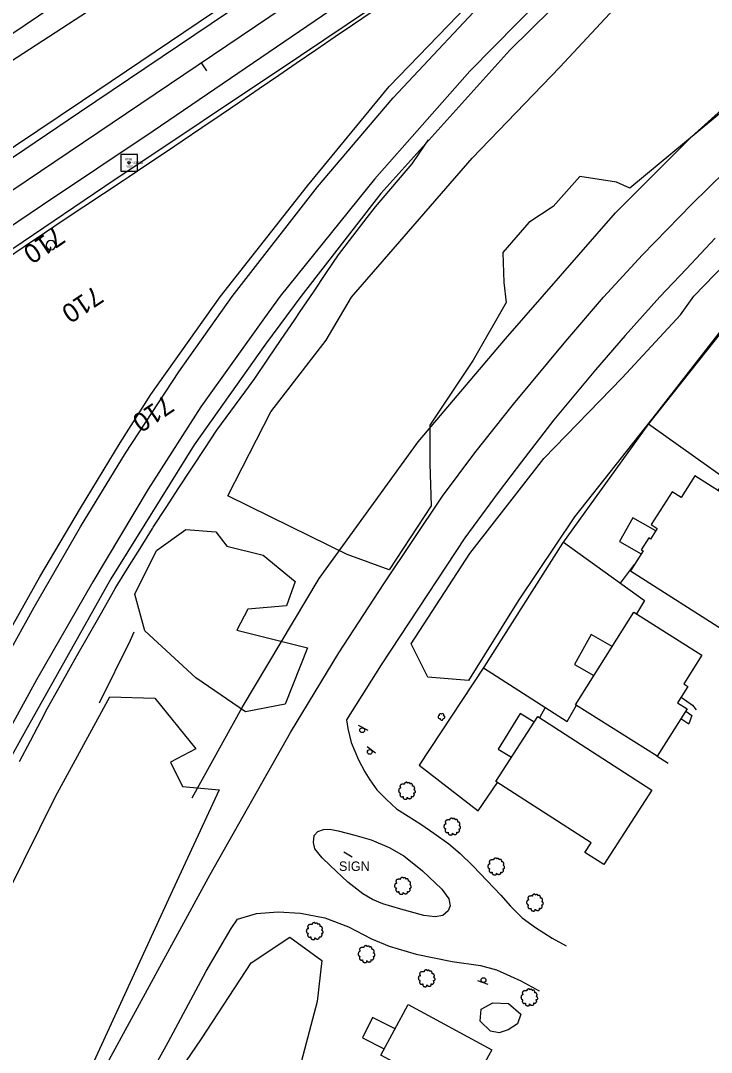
# Model space of a CAD drawing. Extents: x 1901471 to 1963503, y 756461 to 799997.
# Drawn here: x 1912594.7 to 1912888, y 761779.5 to 762217.3 of the extents above; entities that cross this region are included whole.
import ezdxf

# ---------------------------------------------------------------- set-up
doc = ezdxf.new("R2010")
doc.units = 0
for name, color, linetype in [('Default', 7, 'Continuous'), ('RD_DTM_BkLn1', 7, 'Continuous'), ('RD_EX_Bldg', 7, 'Continuous'), ('RD_EX_BldgApp', 7, 'Continuous'), ('RD_EX_Conc', 7, 'Continuous'), ('RD_EX_Driveway', 7, 'Continuous'), ('RD_EX_Fence_Other', 7, 'Continuous'), ('RD_EX_Road', 7, 'Continuous'), ('RD_EX_Road_txCode', 7, 'Continuous'), ('RD_EX_UT', 7, 'Continuous'), ('RD_EX_VEG', 7, 'Continuous'), ('RD_HC_Cl', 7, 'Continuous'), ('RD_HC_Data_Tic', 7, 'Continuous'), ('RD_HC_Survey', 7, 'Continuous'), ('RD_HC_TX_Sta50', 7, 'Continuous'), ('RD_HC_txCode', 7, 'Continuous'), ('RD_SMD_Locator', 7, 'Continuous')]:
    doc.layers.add(name, color=color, linetype=linetype)

# ---------------------------------------------------------------- blocks, each defined once
blk = doc.blocks.new('T2')
at = {"layer": 'RD_EX_VEG'}
for points in [[(0.05, 7.21), (-0.25, 7.24), (-0.57, 7.14), (-0.82, 7.04), (-1.05, 6.96), (-1.27, 6.86), (-1.57, 6.69), (-1.8, 6.49), (-1.92, 6.24), (-1.97, 6.01), (-2.02, 5.74), (-2.02, 5.56), (-2.15, 5.54), (-2.3, 5.56), (-2.55, 5.64), (-2.8, 5.64), (-3.05, 5.64), (-3.4, 5.61), (-3.75, 5.61), (-4.02, 5.56), (-4.35, 5.51), (-4.72, 5.39), (-5.07, 5.26), (-5.37, 5.01), (-5.62, 4.54), (-5.75, 4.19), (-5.9, 3.94), (-5.75, 3.49), (-5.57, 3.14), (-5.55, 2.94), (-5.47, 2.52), (-5.37, 2.29), (-5.25, 2.09), (-5.32, 2.07), (-5.7, 2.02), (-6, 1.92), (-6.42, 1.69), (-6.64, 1.47), (-6.74, 1.14), (-6.77, 0.79), (-6.87, 0.59), (-6.94, 0.32), (-6.97, 0.24), (-7.02, -0.08), (-6.92, -0.53), (-6.89, -0.88), (-6.77, -1.11), (-6.62, -1.28), (-6.44, -1.53), (-6.05, -1.76), (-5.72, -1.86), (-5.52, -1.88), (-5.7, -2.38), (-5.75, -2.73), (-5.87, -3.13), (-5.87, -3.21), (-5.92, -3.68), (-5.77, -4.01), (-5.7, -4.38), (-5.52, -4.61), (-5.25, -4.91), (-4.92, -5.13), (-4.42, -5.26), (-4.02, -5.23), (-3.45, -5.06), (-3.2, -4.98), (-3.22, -5.16), (-3.2, -5.53), (-3.2, -5.96), (-3.05, -6.28), (-2.95, -6.56), (-2.8, -6.81), (-2.47, -7.03), (-2.07, -7.11), (-1.65, -7.26), (-1.2, -7.33), (-0.7, -7.36), (-0.1, -7.21), (0.18, -7.08), (0.28, -6.91), (0.48, -6.53), (0.43, -6.31), (0.45, -5.71), (0.55, -5.88), (0.73, -6.23), (1.23, -6.53), (1.63, -6.71), (2.1, -6.86), (2.4, -6.93), (2.88, -6.86), (3.25, -6.78), (3.63, -6.66), (3.93, -6.38), (4.1, -6.11), (4.15, -5.83), (4.23, -5.46), (4.28, -5.28)], [(4.28, -5.28), (4.2, -5.11), (4.15, -4.86), (4.23, -4.88), (4.4, -4.93), (4.68, -5.06), (4.9, -5.13), (5.23, -5.11), (5.5, -5.01), (5.95, -4.73), (6.22, -4.26), (6.5, -3.86), (6.57, -3.53), (6.52, -3.31), (6.5, -2.81), (6.3, -2.56), (6.25, -2.43), (6.15, -2.03), (6.22, -1.98), (6.5, -1.93), (6.87, -1.81), (7.15, -1.68), (7.37, -1.51), (7.45, -1.28), (7.42, -0.88), (7.47, -0.48), (7.4, -0.33), (7.3, -0.18), (7.22, 0.02), (7.07, 0.17), (6.97, 0.32), (6.87, 0.42), (6.75, 0.57), (6.57, 0.69), (6.42, 0.74), (6.37, 0.89), (6.52, 1.09), (6.57, 1.19), (6.6, 1.42), (6.82, 1.77), (6.87, 2.17), (6.82, 2.59), (6.77, 2.87), (6.62, 3.14), (6.42, 3.39), (6.3, 3.56), (6.12, 3.69), (5.8, 3.81), (5.55, 3.86), (5.2, 3.86), (5, 3.91), (5.03, 3.96), (5.03, 4.11), (5.03, 4.39), (4.95, 4.84), (4.8, 5.34), (4.8, 5.36), (4.7, 5.61), (4.48, 5.81), (4.3, 5.91), (4.1, 6.04), (3.85, 6.06), (3.55, 6.06), (3.28, 6.01), (3.08, 5.91), (2.9, 5.79), (2.83, 5.94), (2.73, 6.24), (2.68, 6.39), (2.53, 6.56), (2.3, 6.76), (1.85, 6.89), (1.23, 6.81), (0.93, 6.61), (0.78, 6.44), (0.73, 6.56), (0.53, 6.76), (0.43, 6.94), (0.25, 7.06), (0.1, 7.16), (0, 7.21)]]:
    blk.add_spline(points, degree=3, dxfattribs=at)
blk = doc.blocks.new('SB2')
at = {"layer": 'RD_EX_VEG'}
for centre, radius, start, end in [((-1.56, -0.16), 1.26, 96.45179, 294.73401), ((-0.72, 1.55), 1.08, 34.97629, 204.75602), ((1.05, 1.7), 0.995, 308.76261, 152.04674), ((1.84, -0.28), 1.22, 256.56668, 98.10463), ((0.25, -1.6), 1.32, 166.88266, 5.75893)]:
    blk.add_arc(centre, radius, start, end, dxfattribs=at)
blk = doc.blocks.new('OP')
at = {"layer": 'Default'}
for start, end in [(90, 270), (270, 90)]:
    blk.add_arc((0, 0), 0.127, start, end, dxfattribs=at)
blk = doc.blocks.new('SIGN')
at = {"layer": 'RD_EX_BldgApp'}
blk.add_line((-4.52, -2.02), (4.48, -2.02), dxfattribs=at)
blk.add_circle((0, 0), 2, dxfattribs=at)

msp = doc.modelspace()

# ---------------------------------------------------------------- linework, layer by layer
at = {"layer": 'RD_DTM_BkLn1'}
for points in [[(1912588.32, 762116.06), (1912596.6, 762121.67), (1912604.88, 762127.27), (1912613.16, 762132.88), (1912613.27, 762132.96), (1912621.6, 762138.47), (1912629.94, 762143.99), (1912638.28, 762149.51), (1912640.41, 762150.92), (1912648.72, 762156.48), (1912657.03, 762162.04), (1912663.34, 762166.27), (1912671.61, 762171.89), (1912679.87, 762177.52), (1912687.78, 762182.9), (1912696.03, 762188.54), (1912704.29, 762194.18), (1912711.74, 762199.26), (1912720, 762204.9), (1912728.26, 762210.53), (1912735.66, 762215.57), (1912743.98, 762221.13)], [(1912594.26, 761902.87), (1912598.91, 761911.72), (1912603.57, 761920.57), (1912606.18, 761925.53), (1912611.05, 761934.26), (1912615.92, 761942.99), (1912618.55, 761947.7), (1912623.51, 761956.38), (1912628.48, 761965.06), (1912633.44, 761973.74), (1912634.92, 761976.32), (1912640.17, 761984.82), (1912645.43, 761993.33), (1912650.69, 762001.84), (1912650.97, 762002.3), (1912656.46, 762010.66), (1912661.95, 762019.02), (1912667.43, 762027.38), (1912672.92, 762035.74), (1912678.02, 762043.51), (1912683.94, 762051.57), (1912689.86, 762059.63), (1912694.1, 762065.41), (1912699.73, 762073.68), (1912705.36, 762081.95), (1912710.99, 762090.21), (1912713.46, 762093.84), (1912719.05, 762102.13), (1912724.64, 762110.42), (1912729.69, 762117.92), (1912735.79, 762125.84), (1912741.89, 762133.77), (1912745.4, 762138.34), (1912751.89, 762145.95), (1912758.38, 762153.56), (1912760.96, 762156.59), (1912766.67, 762164.8), (1912767.95, 762166.65)]]:
    msp.add_lwpolyline(points, dxfattribs=at)
at = {"layer": 'RD_EX_Bldg'}
for points in [[(1912908.6, 761975.22), (1912900.97, 761980.06), (1912907.01, 761989.58), (1912901.8, 761992.88), (1912909.94, 762005.7), (1912880.97, 762024.09), (1912875.15, 762014.93), (1912871.33, 762017.36), (1912862.47, 762003.42), (1912865, 762001.81), (1912862.12, 761997.28), (1912861.36, 761997.76), (1912858.19, 761992.77), (1912858.94, 761992.29), (1912853.59, 761983.86), (1912895.43, 761957.29)], [(1912855.05, 761966.26), (1912883.92, 761948.04), (1912876.21, 761935.81), (1912878.01, 761934.68), (1912873.64, 761927.76), (1912877.65, 761925.23), (1912864.98, 761905.14), (1912830.3, 761927.02)], [(1912814.23, 761921.99), (1912862.68, 761890.76), (1912842.3, 761859.15), (1912834.31, 761864.3), (1912836.91, 761868.33), (1912796.45, 761894.41)]]:
    msp.add_lwpolyline(points, close=True, dxfattribs=at)
for points in [[(1912731.89, 761864.53), (1912735.47, 761862.42)], [(1912786.08, 761757.48), (1912747.65, 761778.36), (1912759.31, 761799.82)], [(1912759.31, 761799.82), (1912794.77, 761780.55), (1912791.12, 761773.84), (1912794.7, 761771.89)]]:
    msp.add_lwpolyline(points, dxfattribs=at)
at = {"layer": 'RD_EX_BldgApp'}
msp.add_lwpolyline([(1912812.74, 761919.67), (1912806.79, 761923.29), (1912797.52, 761908.08), (1912803.08, 761904.69)], dxfattribs=at)
at = {"layer": 'RD_EX_Conc'}
for points in [[(1912864.38, 762000.83), (1912854.66, 762006.33), (1912848.97, 761996.28), (1912858.17, 761991.07)], [(1912845.89, 761951.73), (1912837, 761956.77), (1912829.81, 761944.09), (1912838.1, 761939.39)], [(1912875.14, 761930.14), (1912879.95, 761926.86), (1912881.47, 761924.83)], [(1912877.06, 761924.29), (1912879.69, 761922.36), (1912878.34, 761918.88)], [(1912753.71, 761789.52), (1912744.16, 761794.3), (1912739.82, 761785.63), (1912749.08, 761781)]]:
    msp.add_lwpolyline(points, dxfattribs=at)
at = {"layer": 'RD_EX_Driveway'}
for points in [[(1912875.04, 761921.09), (1912878.36, 761918.87)], [(1912864.98, 761905.14), (1912869.69, 761902.25)]]:
    msp.add_lwpolyline(points, dxfattribs=at)
at = {"layer": 'RD_EX_Fence_Other'}
for points in [[(1912151.71, 761913.27), (1912211.45, 761952.38), (1912318.46, 762023.28), (1912425.71, 762092.98), (1912520.15, 762154.57), (1912587.6, 762198.18), (1912735.29, 762294.13), (1912856.24, 762372.62), (1912963.93, 762442.98), (1913098.83, 762530.32), (1913193.96, 762591.14), (1913287.69, 762651.73), (1913327.7, 762677.49), (1913368.3, 762703.46), (1913405.77, 762728.21), (1913441.32, 762752.52), (1913508.24, 762797.39)], [(1912667.5, 761887.43), (1912688.79, 761925.89), (1912721.48, 761980.62), (1912763.5, 762038.58), (1912800.59, 762082.32), (1912831.63, 762117.89), (1912847.28, 762135.68), (1912879.56, 762168.02), (1912904.97, 762190.96), (1913057.29, 762306.13), (1913096.62, 762334.22), (1913156.62, 762374.76), (1913206.99, 762408.37), (1913295.28, 762468.97), (1913371.63, 762520.18), (1913441.45, 762567.14), (1913480.68, 762594.4), (1913520.79, 762621.3)], [(1912903.21, 762099.01), (1912861.31, 762046.15), (1912824.82, 761995.51), (1912791.35, 761942.93), (1912763.92, 761901.37), (1912788.97, 761881.93), (1912797.18, 761893.94)], [(1912861.31, 762046.15), (1912894.13, 762022.83), (1912890.76, 762017.87)], [(1912825.15, 761995.97), (1912859.58, 761971.22), (1912856.19, 761965.53)], [(1912849.36, 761978.57), (1912855.29, 761986.53)], [(1912628.2, 761927.84), (1912641.44, 761954.45), (1912642.89, 761957.96)], [(1912791.18, 761942.68), (1912826.76, 761919.83), (1912830.7, 761926.77)], [(1912817.34, 761925.88), (1912815.07, 761921.45)], [(1912817.34, 761925.88), (1912815.07, 761921.45)], [(1912817.34, 761925.88), (1912815.07, 761921.45)], [(1912817.34, 761925.88), (1912815.07, 761921.45)]]:
    msp.add_lwpolyline(points, dxfattribs=at)
at = {"layer": 'RD_EX_Road'}
for points in [[(1912051.49, 761800.17), (1912144.99, 761863.03), (1912227.2, 761918.52), (1912339.14, 761993.53), (1912440.4, 762061.85), (1912497.15, 762100.42), (1912620.95, 762183.34), (1912719.57, 762249.97), (1912832.37, 762326.84), (1912958.2, 762411.16), (1913057.75, 762478.26), (1913160.09, 762547.22), (1913253.59, 762610.6), (1913300.11, 762641.65), (1913326.89, 762660.25), (1913384.05, 762698.33), (1913461.78, 762750.7), (1913545.95, 762807.95)], [(1913587.61, 762789.65), (1913498.2, 762726.83), (1913412.81, 762666.61), (1913337.52, 762613.37), (1913299.64, 762586.88), (1913247.54, 762550.48), (1913143.11, 762477.56), (1913037.52, 762403.95), (1912980.07, 762362.55), (1912916.57, 762314.52), (1912861.91, 762270.09), (1912825.86, 762236.95), (1912785.39, 762195.78), (1912744.92, 762149.96), (1912704.94, 762100.43), (1912698.33, 762091.22), (1912671.25, 762053.36), (1912648.9, 762018.49), (1912625.44, 761979.21), (1912601.51, 761937.58), (1912575.22, 761889.8), (1912536.18, 761819.2), (1912511.15, 761773.7)], [(1912052.05, 761796.01), (1912052.8, 761796.52), (1912081.36, 761815.71), (1912119.48, 761841.65), (1912176.1, 761879.59), (1912225.57, 761912.93), (1912291.24, 761957.18), (1912333.7, 761985.8), (1912394.9, 762027.18), (1912447.95, 762062.56), (1912503.16, 762100.18), (1912554.43, 762134.38), (1912619.79, 762178.45), (1912682.59, 762220.78), (1912756.55, 762270.67), (1912825.63, 762317.19), (1912919.83, 762381.04), (1913005.19, 762438.37), (1913070.08, 762481.86), (1913138.23, 762528.26), (1913226.14, 762587.81), (1913299.87, 762637.35), (1913405.49, 762708.35), (1913506.74, 762776.93)], [(1913524.52, 762735.89), (1913475.72, 762701.56), (1913384.4, 762636.99), (1913299.41, 762575.83), (1913192.88, 762502.21), (1913051.47, 762404.18), (1912997.74, 762366.15), (1912940.29, 762324.52), (1912881.68, 762279.05), (1912846.33, 762248.11), (1912802.37, 762204.73), (1912747.71, 762143.91), (1912713.7, 762100.19), (1912698.75, 762080.01), (1912668.36, 762037.28), (1912632.98, 761980.36), (1912596.86, 761915.96), (1912554.01, 761839.1), (1912516.14, 761769.97)], [(1912576.79, 761925.96), (1912600.54, 761968.39), (1912620.19, 762002.51), (1912639.19, 762033.71), (1912661.87, 762068.26), (1912684.54, 762100.22), (1912720.73, 762146.82), (1912752.83, 762184.5), (1912797.72, 762232.53), (1912852.61, 762283.47), (1912878.66, 762305.1), (1912938.67, 762351.73), (1912996.58, 762394.64), (1913061.24, 762440.93), (1913058.45, 762445.23), (1912971.69, 762386.73), (1912859.12, 762310.79), (1912776.55, 762255.55), (1912732.59, 762226.02), (1912650.95, 762170.43), (1912603.97, 762139.03), (1912546.34, 762100.11)], [(1912580.1, 761940.88), (1912602.93, 761981.26), (1912620.09, 762010.38), (1912636.93, 762038.09), (1912650, 762058.71), (1912679.44, 762100.11), (1912716.54, 762147.17), (1912751.2, 762189.27), (1912780.27, 762219.5), (1912815.26, 762254.44), (1912855.63, 762290.33), (1912883.84, 762314.74), (1912882.67, 762316.25), (1912846.57, 762292.13), (1912773.43, 762242.64), (1912713.48, 762202.39), (1912630.53, 762146.89), (1912561.04, 762099.89)], [(1912628.91, 761770.03), (1912675.19, 761854.95), (1912709.35, 761915.25), (1912729.81, 761949.01), (1912748.86, 761978.29), (1912773.89, 762015.52), (1912787.59, 762033.86), (1912803.96, 762054.48), (1912826.15, 762081.24), (1912842.21, 762099.98), (1912858.74, 762117.85), (1912879.61, 762139.41), (1912901.04, 762160.29), (1912924.93, 762181.92), (1912950.2, 762203.34), (1912976.16, 762224.97)], [(1912889.64, 762124.92), (1912877.41, 762111.94), (1912866.08, 762100.09), (1912851.42, 762083.72), (1912838.82, 762069.06), (1912821.15, 762047.94), (1912807.42, 762030.02), (1912797.5, 762017), (1912783.35, 761997.85), (1912747.72, 761943.93), (1912733.05, 761920.59), (1912733.57, 761916.92), (1912735.12, 761911.04), (1912738.22, 761903.6), (1912740.9, 761898.49), (1912742.97, 761895.08), (1912745.96, 761890.95), (1912750.1, 761886.82), (1912754.33, 761882.89), (1912759.29, 761879.69), (1912764.66, 761876.38), (1912770.13, 761872.56), (1912776.54, 761867.97), (1912781.29, 761863.84), (1912786.76, 761858.67), (1912792.75, 761852.27), (1912798.54, 761846.17), (1912802.67, 761841.58), (1912807.62, 761836.62), (1912813.3, 761832.49), (1912820.33, 761827.95), (1912826.28, 761824.69)], [(1912637.09, 761747.12), (1912657.4, 761783.88), (1912673.46, 761813.87), (1912684.16, 761832.05), (1912686.84, 761835.99), (1912694.87, 761838.35), (1912704.03, 761839.15), (1912713.53, 761838.53), (1912723.83, 761836.62), (1912733.91, 761832.76), (1912743.67, 761827.64), (1912751.22, 761824.49), (1912762.59, 761821.13), (1912777.98, 761818.04), (1912789.95, 761816.39), (1912796.68, 761814.47), (1912807.11, 761809.78), (1912814.89, 761805.65)]]:
    msp.add_lwpolyline(points, dxfattribs=at)
msp.add_lwpolyline([(1912736.58, 761871.66), (1912743.51, 761869.63), (1912751.12, 761866.39), (1912757.37, 761862.92), (1912765.27, 761856.52), (1912773.55, 761848.77), (1912776.49, 761844.7), (1912777.02, 761841.69), (1912776.19, 761839.58), (1912773.93, 761837.55), (1912770.69, 761836.95), (1912765.95, 761837.63), (1912756.16, 761840.26), (1912748.48, 761842.44), (1912744.11, 761844.4), (1912739.97, 761846.81), (1912733.65, 761851.71), (1912726.12, 761858.71), (1912722.73, 761862.02), (1912719.64, 761865.79), (1912719.04, 761868.57), (1912719.34, 761871.51), (1912720.92, 761873.24), (1912723.26, 761874.07), (1912725.97, 761874.14), (1912729.58, 761873.54)], close=True, dxfattribs=at)
at = {"layer": 'RD_EX_VEG'}
for points in [[(1912903.04, 762099.97), (1912864.6, 762050.75), (1912829.91, 762006.69), (1912806, 761971.06), (1912784.91, 761937.31), (1912767.56, 761938.71), (1912760.53, 761952.78), (1912785.37, 761991.22), (1912816.78, 762031.53), (1912850.07, 762065.75), (1912874.91, 762092.47), (1912880.54, 762100.44), (1912942.78, 762164.6), (1913009.78, 762216.36), (1913086.71, 762263.51)], [(1912894.83, 762180.58), (1912853.35, 762146.2), (1912847.68, 762148.68), (1912832.08, 762151.16), (1912820.74, 762138.4), (1912810.46, 762131.66), (1912799.47, 762118.9), (1912799.82, 762106.14), (1912800.84, 762097.63), (1912786.78, 762073.25), (1912768.5, 762045.6), (1912768.5, 762029.19), (1912768.97, 762011.37), (1912751.15, 761984.19), (1912733.34, 761990.75), (1912709.43, 762002.47), (1912682.71, 762015.59), (1912701, 762051.22), (1912724.43, 762081.69), (1912735.22, 762099.97), (1912786.35, 762158.96), (1912823.58, 762197.6), (1912858.32, 762234.82)], [(1912637.24, 761735.03), (1912671.46, 761785.19), (1912692.56, 761817.54), (1912708.96, 761828.32), (1912722.56, 761818.47), (1912720.68, 761801.13), (1912711.78, 761767.85)]]:
    msp.add_lwpolyline(points, dxfattribs=at)
for points in [[(1912690.21, 761923.95), (1912669.12, 761938.48), (1912647.53, 761958.36), (1912643.16, 761973.85), (1912652.43, 761992.43), (1912664.9, 762001.3), (1912677.56, 762000.36), (1912682.24, 761994.26), (1912697.71, 761990.51), (1912711.31, 761979.26), (1912707.56, 761968.95), (1912691.15, 761967.54), (1912686.46, 761958.64), (1912716.46, 761951.14), (1912707.09, 761927.23)], [(1912525.2, 761603.54), (1912508.33, 761614.79), (1912501.3, 761638.7), (1912514.89, 761683.23), (1912540.67, 761743.24), (1912575.83, 761820.35), (1912609.58, 761888.09), (1912632.55, 761930.28), (1912651.77, 761929.81), (1912669.12, 761908.24), (1912658.34, 761902.62), (1912663.49, 761892.31), (1912678.96, 761890.9), (1912658.34, 761846.37), (1912621.77, 761766.67), (1912596.93, 761720.03), (1912589.9, 761709.25), (1912584.27, 761693.78), (1912571.14, 761685.34), (1912560.83, 761660.96), (1912553.8, 761639.4), (1912543.49, 761620.88)], [(1912794.25, 761788.5), (1912789.78, 761792.71), (1912790.3, 761797.85), (1912795.18, 761800.48), (1912801.89, 761800.22), (1912807.03, 761795.74), (1912805.71, 761791.53), (1912801.76, 761789.03), (1912797.81, 761787.84)]]:
    msp.add_lwpolyline(points, close=True, dxfattribs=at)
at = {"layer": 'RD_HC_Cl'}
for p, q in [((1916252.38, 764682.06), (1911757.65, 761649.35)), ((1916195.77, 764578.09), (1911854.45, 761647.95))]:
    msp.add_line(p, q, dxfattribs=at)
at = {"layer": 'RD_HC_Data_Tic'}
msp.add_line((1912671.41, 762199.35), (1912673.65, 762196.03), dxfattribs=at)
at = {"layer": 'RD_HC_Survey'}
msp.add_lwpolyline([(1912644.3, 762160.48), (1912637.23, 762160.48), (1912637.23, 762153.41), (1912644.3, 762153.41)], close=True, dxfattribs=at)
msp.add_circle((1912640.76, 762156.95), 0.5, dxfattribs=at)
at = {"layer": 'RD_SMD_Locator'}
msp.add_circle((1912640.76, 762156.95), 0.001, dxfattribs=at)

# ---------------------------------------------------------------- block references
at = {"layer": 'RD_EX_Bldg', "xscale": 0.5039370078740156}
for p, yscale, rotation in [((1912739.72, 761916.19), 0.5039370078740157, 151.38954), ((1912742.96, 761906.97), 0.5039370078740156, 142.431408), ((1912791.23, 761810.16), 0.5039370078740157, -19.798876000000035)]:
    msp.add_blockref('SIGN', p, dxfattribs=dict(at, yscale=yscale, rotation=rotation))
at = {"layer": 'RD_EX_UT', "xscale": 15.748031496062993, "yscale": 15.748031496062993}
msp.add_blockref('OP', (1912607.62, 762122), dxfattribs=at)
at = {"layer": 'RD_EX_VEG'}
for name, p, xscale, yscale in [('SB2', (1912773.32, 761921.87), 0.5019685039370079, 0.5019685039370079), ('T2', (1912758.65, 761890.53), 0.4921259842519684, 0.4921259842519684), ('T2', (1912777.84, 761875.33), 0.4921259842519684, 0.4921259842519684), ('T2', (1912796.52, 761858.39), 0.4921259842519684, 0.4921259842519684), ('T2', (1912756.91, 761850.17), 0.4921259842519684, 0.4921259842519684), ('T2', (1912812.96, 761843.07), 0.4921259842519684, 0.4921259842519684), ('T2', (1912719.47, 761830.96), 0.4921259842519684, 0.4921259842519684), ('T2', (1912741.46, 761821.22), 0.4921259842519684, 0.4921259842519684), ('T2', (1912767, 761810.95), 0.4921259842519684, 0.4921259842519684), ('T2', (1912810.58, 761802.85), 0.4921259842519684, 0.4921259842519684)]:
    msp.add_blockref(name, p, dxfattribs=dict(at, xscale=xscale, yscale=yscale))

# ---------------------------------------------------------------- texts
at = {"layer": 'RD_EX_Road'}
msp.add_text('SIGN', height=4, dxfattribs=at).set_placement((1912729.87, 761856.48))
at = {"layer": 'RD_EX_Road_txCode'}
msp.add_text('433.560', height=1, dxfattribs=at).set_placement((1912641.76, 762156.45))
at = {"layer": 'RD_HC_TX_Sta50'}
for rotation, p in [(214.0088, (1912609.92, 762130.29)), (214.0085, (1912626.19, 762105.09)), (214.0171, (1912656.18, 762058.77))]:
    msp.add_text('710', height=8, rotation=rotation, dxfattribs=at).set_placement(p)
at = {"layer": 'RD_HC_txCode'}
for s, p in [('8056', (1912639.07, 762157.95)), ('MSC', (1912639.45, 762154.95))]:
    msp.add_text(s, height=1, dxfattribs=at).set_placement(p)

doc.saveas('drawing.dxf')
